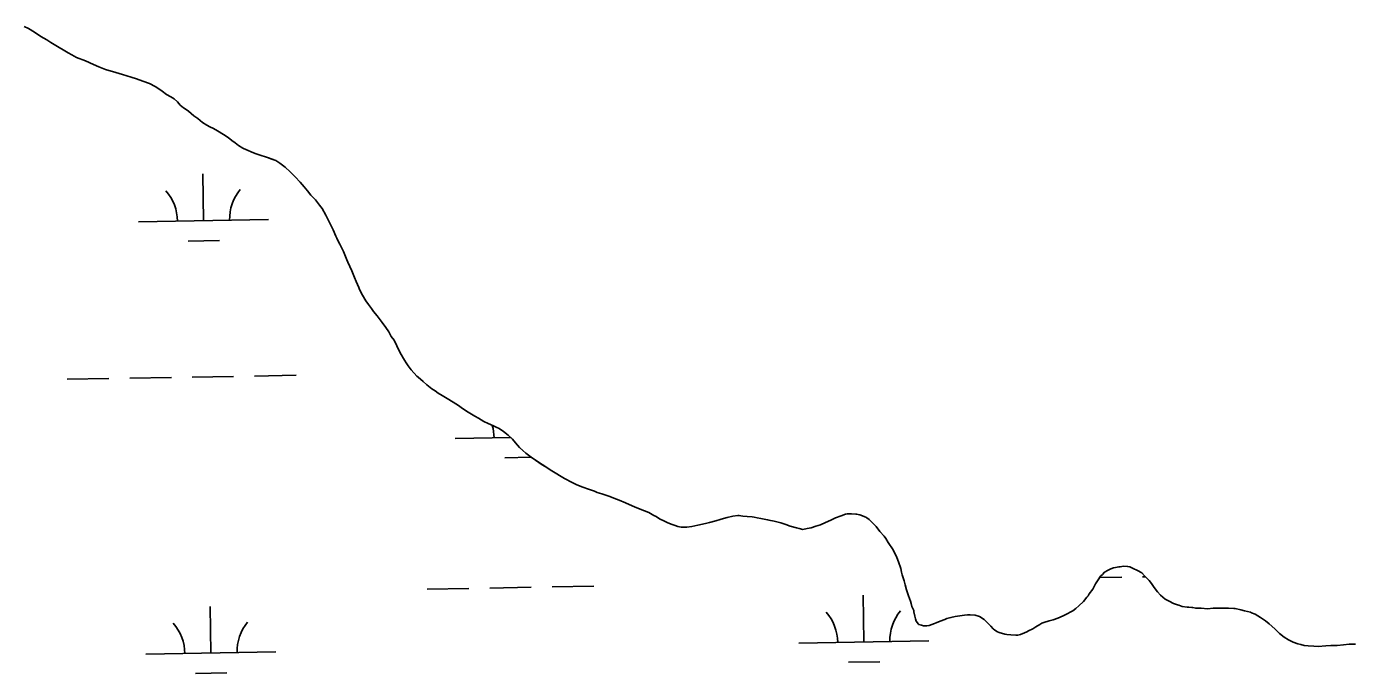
# Model space of a CAD drawing. Extents: x 3887375 to 3925618, y 296674 to 322633.
# Drawn here: x 3918480 to 3919501, y 311943 to 312440 of the extents above; entities that cross this region are included whole.
import ezdxf

# ---------------------------------------------------------------- set-up
doc = ezdxf.new("R2010")
doc.units = 0
doc.layers.add('V-TOPO-SHOR', color=7, linetype='Continuous')
doc.layers.add('V-WETL-SWMP', color=7, linetype='Continuous')

msp = doc.modelspace()

# ---------------------------------------------------------------- linework, layer by layer
at = {"layer": 'V-TOPO-SHOR'}
for points in [[(3918478.3, 312440.4), (3918481.4, 312439), (3918486, 312436.1), (3918490.9, 312432.9), (3918495.5, 312430.3), (3918498.6, 312428.2), (3918505, 312424.2), (3918508.1, 312422.4), (3918512, 312420.1), (3918514.8, 312418.6), (3918518.5, 312416.6), (3918525.2, 312414.1), (3918531.6, 312411.2), (3918535.5, 312409.5), (3918540.7, 312407.5), (3918548.6, 312405), (3918553.8, 312403.6), (3918560.5, 312401.6), (3918564.4, 312400.2), (3918569.3, 312398.5), (3918574.5, 312396.5), (3918578.8, 312394.2), (3918581.8, 312392.4), (3918584.3, 312390.7), (3918587.7, 312388.2)], [(3918587.7, 312388.2), (3918590.8, 312386.4), (3918593.4, 312384.7), (3918596, 312382.4), (3918598, 312380), (3918600.6, 312377.8), (3918601.1, 312377.6), (3918604.4, 312375.4), (3918608.7, 312371.8), (3918611.7, 312369.6), (3918615.2, 312366.7), (3918618.6, 312364.6), (3918620.9, 312363.4), (3918623.6, 312361.9), (3918626.7, 312360.1), (3918631.3, 312357.3), (3918634.9, 312355.1), (3918637.7, 312352.8), (3918640.4, 312351), (3918643, 312348.9), (3918646.2, 312346.8), (3918649.1, 312345.6), (3918649.9, 312345.3), (3918653.3, 312343.7), (3918656.4, 312342.6), (3918661.1, 312341), (3918662.8, 312340.5), (3918665.2, 312339.8), (3918668.6, 312338.5), (3918671.5, 312337.4), (3918674.8, 312335.3), (3918678.8, 312332.3), (3918682.6, 312328.7), (3918686.6, 312324.7), (3918690.2, 312320.8), (3918693.5, 312317.1), (3918695.9, 312314), (3918698.5, 312310.7), (3918702, 312307.1), (3918705.1, 312303.1), (3918707.2, 312300.4), (3918710.1, 312295.2), (3918712.8, 312289.6), (3918715.6, 312284.1), (3918717.8, 312279.2), (3918718.6, 312277.6), (3918719.3, 312275.9), (3918720.7, 312273.1), (3918723.6, 312267.4), (3918726.3, 312261), (3918726.9, 312259.2), (3918730, 312252.4), (3918732.1, 312247.3), (3918733.4, 312244.3), (3918735.3, 312239.7), (3918735.9, 312238.2), (3918738.3, 312233.9), (3918740.8, 312229.4), (3918742.8, 312226.7), (3918745.1, 312223.6), (3918746.8, 312221.2), (3918749.4, 312217.9), (3918753.3, 312212.7), (3918756.1, 312208.8), (3918758.4, 312205.5), (3918760.4, 312202.1), (3918762.5, 312199.1), (3918764.6, 312194.8), (3918767.1, 312189.3), (3918770.4, 312183.7), (3918771.7, 312181.8), (3918773.3, 312179.3), (3918775.6, 312176.3), (3918780, 312171.6), (3918781.1, 312170.6), (3918784.9, 312167.3), (3918787.8, 312164.8), (3918791.6, 312161.8), (3918794.2, 312160.1), (3918796.4, 312158.5), (3918799.5, 312156.6), (3918804.7, 312153.6), (3918810.1, 312150.1), (3918811.3, 312149.4), (3918815.9, 312146.2), (3918819.4, 312143.8), (3918824.5, 312140.6), (3918827.5, 312139.1), (3918831.5, 312136.7), (3918834.8, 312135), (3918838.9, 312133.2), (3918840.9, 312132.3), (3918843.4, 312131.1)], [(3918843.4, 312131.1), (3918846.7, 312129), (3918850.2, 312126.2), (3918853.5, 312122.9), (3918855.9, 312120.1), (3918859, 312116.6), (3918861.5, 312114.3), (3918863.8, 312112.3), (3918867.8, 312109.2), (3918871.2, 312106.9), (3918876.3, 312103.3), (3918879.8, 312101.1), (3918882.5, 312099.5), (3918886.4, 312097.2), (3918891, 312094.4), (3918893.5, 312092.7), (3918899.5, 312089.6), (3918902.5, 312088.1), (3918906.8, 312086.3), (3918912.6, 312084.2), (3918916.5, 312083), (3918918.7, 312082), (3918922.3, 312080.9), (3918925.2, 312079.9), (3918928.4, 312078.8), (3918931.5, 312077.6), (3918935.4, 312076.1), (3918940.3, 312074), (3918943.1, 312072.7), (3918947.4, 312070.9), (3918950.5, 312069.7), (3918955, 312068), (3918958.4, 312066.5), (3918962.2, 312064.4), (3918963.9, 312063.4), (3918966.6, 312061.7), (3918970.3, 312059.9), (3918972.4, 312058.9), (3918975.5, 312057.7), (3918978.5, 312056.6), (3918980.5, 312055.9), (3918983.3, 312055.3), (3918987.5, 312055.3), (3918991.3, 312055.9), (3918996.1, 312056.9), (3919001.8, 312058.1), (3919004.9, 312058.8), (3919009.7, 312060.2), (3919013.2, 312061.3), (3919015.6, 312062.1), (3919018.5, 312062.7), (3919022.9, 312063.8), (3919026.8, 312064.3), (3919027.6, 312064.3), (3919030.5, 312063.8), (3919033.8, 312063.5), (3919037.7, 312063.2), (3919039.2, 312063.1), (3919041.6, 312062.6), (3919044.5, 312062), (3919049.6, 312061), (3919050.6, 312060.8), (3919054.7, 312059.9), (3919059.9, 312058.6), (3919063.6, 312057.4), (3919066.9, 312056.2), (3919071.8, 312054.7), (3919073.9, 312054.2), (3919076.6, 312053.6), (3919080, 312054.2), (3919083.1, 312054.8), (3919086.8, 312056), (3919090.4, 312057.1), (3919094, 312058.9), (3919098.2, 312060.7), (3919101.7, 312062.5), (3919106.1, 312064), (3919109.6, 312065.3), (3919110.8, 312065.6), (3919114, 312065.6), (3919117.5, 312065.4), (3919118, 312065.4), (3919120.5, 312064.7), (3919125, 312063), (3919125.9, 312062.4), (3919127.7, 312061.1), (3919130.3, 312058.6), (3919133, 312055.7), (3919136, 312052.1)], [(3919136, 312052.1), (3919139.1, 312048.4), (3919140.5, 312046.6), (3919142.4, 312043.6), (3919146.1, 312037.8), (3919148.9, 312032), (3919150.2, 312028.6), (3919152, 312023.5), (3919152.6, 312020.7), (3919153.1, 312018.7), (3919154.5, 312014.1), (3919155.4, 312011), (3919156.5, 312007.1), (3919157.9, 312002.5), (3919159.4, 311998.3), (3919159.9, 311996.5), (3919160.6, 311994.4), (3919161.9, 311991.1), (3919162.1, 311990.2), (3919162.8, 311986.8), (3919163.3, 311984.7), (3919163.9, 311982.9), (3919165.5, 311980.7), (3919165.8, 311980.4), (3919167.9, 311979.8), (3919169.5, 311979.4), (3919172, 311979.3), (3919173.7, 311979.6), (3919178, 311981.1), (3919179.2, 311981.7), (3919182.3, 311982.9), (3919185.8, 311984.4), (3919187.5, 311985), (3919190.5, 311985.7), (3919193.8, 311986.6), (3919197.4, 311987.2), (3919201, 311987.6), (3919203.2, 311987.8), (3919205.3, 311987.8), (3919209.2, 311987.5), (3919212.6, 311986.6), (3919216, 311984.2), (3919217.3, 311983.1), (3919218.5, 311981.9), (3919221.1, 311979.1), (3919223.1, 311977), (3919224.3, 311976), (3919226.4, 311974.8), (3919227.6, 311974.3), (3919231.9, 311973.1), (3919233.4, 311972.8), (3919236.5, 311972.4), (3919240.3, 311972.3), (3919241.9, 311972.3), (3919244.1, 311972.8), (3919247, 311974), (3919248.9, 311974.9), (3919250.2, 311975.5), (3919253.4, 311977.1), (3919255.9, 311978.7), (3919258.9, 311980.5), (3919260.4, 311981.4), (3919262, 311982), (3919266.1, 311983.2), (3919267, 311983.5), (3919269, 311984.1), (3919272.6, 311985.4), (3919276.8, 311987), (3919280.5, 311988.8), (3919282.3, 311989.8), (3919284.2, 311990.9), (3919286.6, 311992.8), (3919288.9, 311994.9), (3919292.5, 311998.2), (3919295.1, 312001.4), (3919296, 312002.6), (3919296.9, 312004), (3919299.5, 312007.7), (3919301.7, 312011.7), (3919303.8, 312014.7), (3919305.6, 312017.5), (3919307.1, 312019), (3919308.7, 312020.8), (3919311.4, 312022.3), (3919313.5, 312023.3), (3919315.5, 312023.9), (3919319.8, 312024.8), (3919320.5, 312024.9), (3919323.1, 312025.2), (3919326.3, 312025.1), (3919328, 312024.8), (3919330.1, 312023.7), (3919334.4, 312021.6)], [(3919334.4, 312021.6), (3919336.8, 312020.4), (3919337.2, 312020.3), (3919339.4, 312017.9), (3919343, 312014.3), (3919344.6, 312011.9), (3919346.7, 312008.9), (3919349.2, 312005.6), (3919351.5, 312003.1), (3919355.2, 312000), (3919358.2, 311998.5), (3919361.6, 311996.7), (3919364.7, 311995.6), (3919365.6, 311995.3), (3919368.4, 311994.4), (3919372.2, 311993.8), (3919373.5, 311993.7), (3919375.7, 311993.4), (3919376.5, 311993.5), (3919378.7, 311992.9), (3919383, 311992.9), (3919387.8, 311992.6), (3919392.1, 311992.9), (3919393.9, 311992.9), (3919398.4, 311992.9), (3919404, 311993), (3919407.9, 311992.7), (3919409, 311992.7), (3919413.3, 311991.8), (3919416.2, 311991), (3919420.9, 311990), (3919421.6, 311989.5), (3919424.3, 311988.5), (3919428.5, 311985.9), (3919432.3, 311983.3), (3919435.1, 311981), (3919439.6, 311977), (3919443.2, 311973.5), (3919446.7, 311970.6), (3919450, 311968.6), (3919453.6, 311966.8), (3919457.3, 311965.6), (3919459.4, 311965), (3919462.1, 311964.4), (3919465.2, 311964.1), (3919469.4, 311963.7), (3919472.7, 311963.4), (3919478.8, 311964.1), (3919482.5, 311964.2), (3919487.3, 311964.4), (3919492.3, 311964.8), (3919496.6, 311965.2), (3919499.8, 311965.4), (3919501.4, 311965.4)]]:
    msp.add_lwpolyline(points, dxfattribs=at)
at = {"layer": 'V-WETL-SWMP'}
for p, q in [((3918616, 312291), (3918615.4, 312327)), ((3918566, 312290.2), (3918666, 312291.9)), ((3918604.3, 312275.4), (3918628.3, 312275.8)), ((3918511.3, 312169.1), (3918543.3, 312169.7)), ((3918559.3, 312170), (3918591.3, 312170.5)), ((3918607.3, 312170.8), (3918639.2, 312171.3)), ((3918655.2, 312171.6), (3918687.2, 312172.2)), ((3918809.4, 312123.5), (3918852.2, 312124.2)), ((3918847.7, 312108.7), (3918867.9, 312109.1)), ((3918884, 312009.3), (3918916, 312009.9)), ((3919305, 312016.6), (3919321.8, 312016.9)), ((3919337.8, 312017.1), (3919340.1, 312017.2)), ((3918788, 312007.7), (3918820, 312008.2)), ((3918836, 312008.5), (3918868, 312009.1)), ((3919123.6, 311967), (3919123, 312003)), ((3918621.7, 311958.4), (3918621.1, 311994.4)), ((3918571.8, 311957.5), (3918671.7, 311959.3)), ((3919073.6, 311966.2), (3919173.6, 311967.9)), ((3919111.8, 311951.4), (3919135.8, 311951.8)), ((3918610, 311942.8), (3918634, 311943.2))]:
    msp.add_line(p, q, dxfattribs=at)
for points in [[(3918478.3, 312440.4), (3918481.4, 312439), (3918486, 312436.1), (3918490.9, 312432.9), (3918495.5, 312430.3), (3918498.6, 312428.2), (3918505, 312424.2), (3918508.1, 312422.4), (3918512, 312420.1), (3918514.8, 312418.6), (3918518.5, 312416.6), (3918525.2, 312414.1), (3918531.6, 312411.2), (3918535.5, 312409.5), (3918540.7, 312407.5), (3918548.6, 312405), (3918553.8, 312403.6), (3918560.5, 312401.6), (3918564.4, 312400.2), (3918569.3, 312398.5), (3918574.5, 312396.5), (3918578.8, 312394.2), (3918581.8, 312392.4), (3918584.3, 312390.7), (3918587.7, 312388.2), (3918590.8, 312386.4), (3918593.4, 312384.7), (3918596, 312382.4), (3918598, 312380), (3918600.6, 312377.8), (3918601.1, 312377.6), (3918604.4, 312375.4), (3918608.7, 312371.8), (3918611.7, 312369.6), (3918615.2, 312366.7), (3918618.6, 312364.6), (3918620.9, 312363.4), (3918623.6, 312361.9), (3918626.7, 312360.1), (3918631.3, 312357.3), (3918634.9, 312355.1), (3918637.7, 312352.8), (3918640.4, 312351), (3918643, 312348.9), (3918646.2, 312346.8), (3918649.1, 312345.6), (3918649.9, 312345.3), (3918653.3, 312343.7), (3918656.4, 312342.6), (3918661.1, 312341), (3918662.8, 312340.5), (3918665.2, 312339.8), (3918668.7, 312338.5), (3918671.5, 312337.4), (3918674.8, 312335.3), (3918678.8, 312332.3), (3918682.6, 312328.7), (3918686.6, 312324.7), (3918690.2, 312320.8), (3918693.5, 312317.1), (3918695.9, 312314), (3918698.5, 312310.7), (3918702, 312307.1), (3918705.1, 312303.1), (3918707.2, 312300.4), (3918710.1, 312295.2), (3918712.8, 312289.6), (3918715.6, 312284.1), (3918717.8, 312279.2), (3918718.6, 312277.6), (3918719.3, 312275.9), (3918720.7, 312273.1), (3918723.6, 312267.4), (3918726.3, 312261), (3918726.9, 312259.2), (3918730, 312252.4), (3918732.1, 312247.3), (3918733.4, 312244.3), (3918735.3, 312239.7)], [(3918735.3, 312239.7), (3918735.9, 312238.2), (3918738.3, 312233.9), (3918740.8, 312229.4), (3918742.8, 312226.7), (3918745.1, 312223.6), (3918746.8, 312221.2), (3918749.4, 312217.9), (3918753.3, 312212.7), (3918756.1, 312208.8), (3918758.4, 312205.5), (3918760.4, 312202.1), (3918762.5, 312199.1), (3918764.6, 312194.8), (3918767.1, 312189.3), (3918770.4, 312183.7), (3918771.7, 312181.8), (3918773.3, 312179.3), (3918775.6, 312176.3), (3918780, 312171.6), (3918781.1, 312170.6), (3918784.9, 312167.3), (3918787.8, 312164.8), (3918791.6, 312161.8), (3918794.2, 312160.1), (3918796.4, 312158.5), (3918799.5, 312156.6), (3918804.7, 312153.6), (3918810.1, 312150.1), (3918811.3, 312149.4), (3918815.9, 312146.2), (3918819.4, 312143.8), (3918824.5, 312140.6), (3918827.5, 312139.1), (3918831.5, 312136.7), (3918834.8, 312135), (3918838.9, 312133.2), (3918840.9, 312132.3), (3918843.4, 312131.1), (3918846.7, 312129), (3918850.3, 312126.2), (3918853.5, 312122.9), (3918855.9, 312120.1), (3918859, 312116.6), (3918861.5, 312114.3), (3918863.8, 312112.3), (3918867.8, 312109.2), (3918871.2, 312106.9), (3918876.3, 312103.4), (3918879.8, 312101.1), (3918882.5, 312099.5), (3918886.4, 312097.2), (3918891, 312094.4), (3918893.5, 312092.7), (3918899.5, 312089.6), (3918902.5, 312088.1), (3918906.8, 312086.3), (3918912.6, 312084.2), (3918916.5, 312083), (3918918.7, 312082), (3918922.3, 312080.9), (3918925.2, 312079.9), (3918928.4, 312078.8), (3918931.5, 312077.6), (3918935.4, 312076.1), (3918940.3, 312074), (3918943.1, 312072.7), (3918947.4, 312070.9), (3918950.5, 312069.7), (3918955, 312068), (3918958.4, 312066.5), (3918962.2, 312064.4), (3918963.9, 312063.4), (3918966.6, 312061.7), (3918970.3, 312059.9), (3918972.4, 312058.9), (3918975.5, 312057.7), (3918978.5, 312056.6), (3918980.5, 312055.9), (3918983.3, 312055.3), (3918987.5, 312055.3), (3918991.3, 312055.9), (3918996.1, 312056.9), (3919001.8, 312058.1), (3919004.9, 312058.8), (3919009.7, 312060.2), (3919013.2, 312061.3), (3919015.6, 312062.1), (3919018.5, 312062.7), (3919022.9, 312063.8), (3919026.8, 312064.3), (3919027.6, 312064.3), (3919030.5, 312063.8), (3919033.8, 312063.5), (3919037.7, 312063.2), (3919039.2, 312063.1), (3919041.6, 312062.6), (3919044.5, 312062), (3919049.6, 312061), (3919050.6, 312060.8), (3919054.7, 312059.9)], [(3919054.7, 312059.9), (3919059.9, 312058.6), (3919063.6, 312057.4), (3919066.9, 312056.2), (3919071.8, 312054.7), (3919073.9, 312054.2), (3919076.6, 312053.6), (3919080, 312054.2), (3919083.1, 312054.8), (3919086.8, 312056), (3919090.4, 312057.1), (3919094, 312058.9), (3919098.2, 312060.7), (3919101.7, 312062.5), (3919106.1, 312064), (3919109.6, 312065.3), (3919110.8, 312065.6), (3919114, 312065.6), (3919117.5, 312065.4), (3919118, 312065.4), (3919120.5, 312064.7), (3919125, 312063), (3919125.9, 312062.4), (3919127.7, 312061.1), (3919130.3, 312058.6), (3919133, 312055.7), (3919136, 312052.1), (3919139.1, 312048.4), (3919140.5, 312046.6), (3919142.4, 312043.6), (3919146.1, 312037.8), (3919148.9, 312032), (3919150.2, 312028.6), (3919152, 312023.5), (3919152.6, 312020.7), (3919153.1, 312018.7), (3919154.5, 312014.1), (3919155.4, 312011), (3919156.5, 312007.1), (3919157.9, 312002.5), (3919159.4, 311998.3), (3919159.9, 311996.5), (3919160.6, 311994.4), (3919161.9, 311991.1), (3919162.1, 311990.2), (3919162.8, 311986.8), (3919163.3, 311984.7), (3919163.9, 311982.9), (3919165.5, 311980.7), (3919165.8, 311980.4), (3919167.9, 311979.8), (3919169.5, 311979.4), (3919172, 311979.3), (3919173.7, 311979.6), (3919178, 311981.1), (3919179.2, 311981.7), (3919182.3, 311982.9), (3919185.8, 311984.4), (3919187.5, 311985), (3919190.5, 311985.7), (3919193.8, 311986.6), (3919197.4, 311987.2), (3919201, 311987.6), (3919203.2, 311987.8), (3919205.3, 311987.8), (3919209.2, 311987.5), (3919212.6, 311986.6), (3919216, 311984.2), (3919217.3, 311983.1), (3919218.5, 311981.9), (3919221.1, 311979.1), (3919223.1, 311977), (3919224.3, 311976), (3919226.4, 311974.8), (3919227.6, 311974.3), (3919231.9, 311973.1), (3919233.4, 311972.8), (3919236.5, 311972.4), (3919240.3, 311972.3), (3919241.9, 311972.3), (3919244.1, 311972.8), (3919247, 311974), (3919248.9, 311974.9), (3919250.2, 311975.5), (3919253.4, 311977.1), (3919255.9, 311978.7), (3919258.9, 311980.5), (3919260.4, 311981.4), (3919262, 311982), (3919266.1, 311983.2), (3919267, 311983.5), (3919269, 311984.1), (3919272.6, 311985.4), (3919276.8, 311987), (3919280.5, 311988.8), (3919282.3, 311989.8), (3919284.2, 311990.9), (3919286.6, 311992.8), (3919288.9, 311994.9), (3919292.5, 311998.2), (3919295.1, 312001.4)], [(3919295.1, 312001.4), (3919296, 312002.6), (3919296.9, 312004), (3919299.5, 312007.7), (3919301.7, 312011.7), (3919303.8, 312014.7), (3919305.6, 312017.5), (3919307.1, 312019), (3919308.7, 312020.8), (3919311.4, 312022.3), (3919313.5, 312023.3), (3919315.5, 312023.9), (3919319.8, 312024.8), (3919320.5, 312024.9), (3919323.1, 312025.2), (3919326.3, 312025.1), (3919328, 312024.8), (3919330.1, 312023.7), (3919334.4, 312021.6), (3919336.8, 312020.4), (3919337.2, 312020.3), (3919339.4, 312017.9), (3919343, 312014.3), (3919344.6, 312011.9), (3919346.7, 312008.9), (3919349.2, 312005.6), (3919351.5, 312003.1), (3919355.2, 312000), (3919358.2, 311998.5), (3919361.6, 311996.7), (3919364.7, 311995.6), (3919365.6, 311995.3), (3919368.4, 311994.4), (3919372.2, 311993.8), (3919373.5, 311993.7), (3919375.7, 311993.4), (3919376.5, 311993.5), (3919378.7, 311992.9), (3919383, 311992.9), (3919387.8, 311992.6), (3919392.1, 311992.9), (3919393.9, 311992.9), (3919398.4, 311992.9), (3919404, 311993), (3919407.9, 311992.7), (3919409, 311992.7), (3919413.3, 311991.8), (3919416.2, 311991), (3919420.9, 311990), (3919421.6, 311989.5), (3919424.3, 311988.5), (3919428.5, 311985.9), (3919432.3, 311983.3), (3919435.1, 311981), (3919439.6, 311977), (3919443.2, 311973.5), (3919446.7, 311970.6), (3919450, 311968.6), (3919453.6, 311966.8), (3919457.3, 311965.6), (3919459.4, 311965), (3919462.1, 311964.4), (3919465.2, 311964.1), (3919469.4, 311963.7), (3919472.7, 311963.4), (3919478.8, 311964.1), (3919482.5, 311964.2), (3919487.3, 311964.4), (3919492.3, 311964.8), (3919496.6, 311965.2), (3919499.8, 311965.4), (3919501.4, 311965.4)]]:
    msp.add_lwpolyline(points, dxfattribs=at)
for centre, start, end in [((3918560.8, 312290.6), 0.2115, 41.7552), ((3918671.3, 312292.5), 140.2115, 181.7552), ((3918804.2, 312123.9), 0.2115, 16.0152), ((3919068.3, 311966.5), 0.2115, 41.7552), ((3919178.8, 311968.4), 140.2115, 181.7552), ((3918566.5, 311957.9), 0.2115, 41.7552), ((3918677, 311959.8), 140.2115, 181.7552)]:
    msp.add_arc(centre, 35.2, start, end, dxfattribs=at)

doc.saveas('drawing.dxf')
